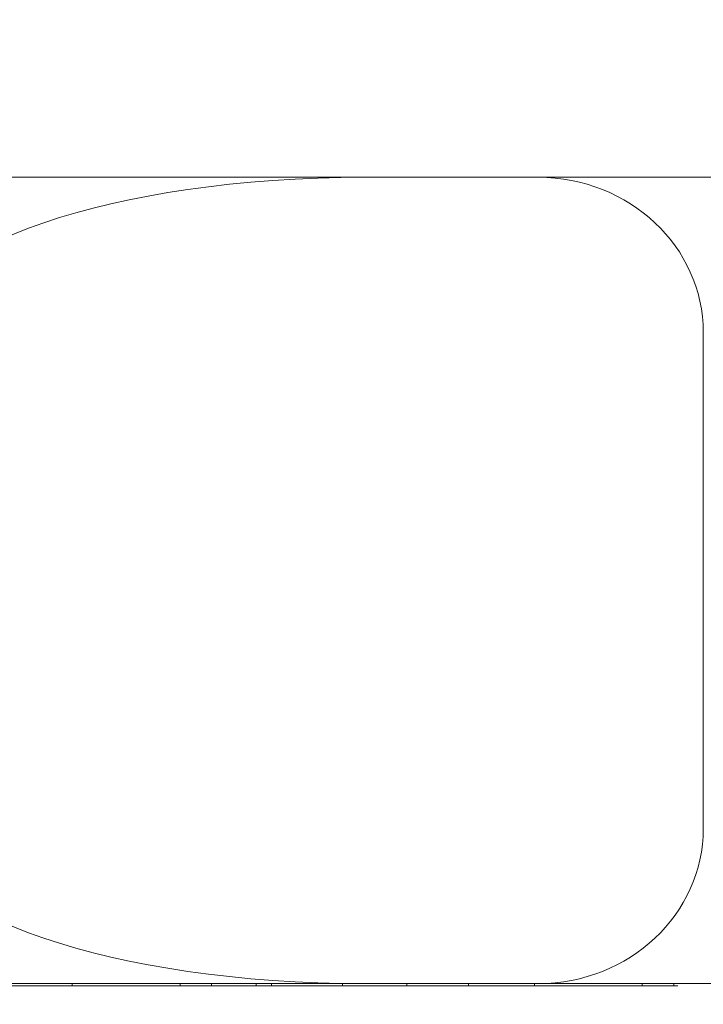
# Model space of a CAD drawing. Header units: millimetres. Extents: x 4 to 1188, y 1 to 840.
# Tile 276 of 310: x 856.4873 to 856.5754, y 417.8453 to 417.9723. Entities that reach past the tile are written whole.
import ezdxf

# ---------------------------------------------------------------- set-up
doc = ezdxf.new("R2010")
doc.units = ezdxf.units.MM
doc.layers.add('1', color=7, linetype='Continuous')
doc.styles.add('Arial Unicode MS', font='Arial Unicode MS')
doc.dimstyles.get("Standard").update_dxf_attribs({"dimtxt": 0.18, "dimasz": 0.18, "dimexe": 0.18, "dimexo": 0.0625, "dimgap": 0.09, "dimtad": 0, "dimtih": 1, "dimtoh": 1, "dimdec": 4, "dimzin": 0, "dimdsep": 46, "dimtxsty": 'Standard', "dimcen": 0.09, "dimadec": 0, "dimazin": 0, "dimtfac": 1, "dimtdec": 4, "dimtofl": 0, "dimtmove": 0, "dimatfit": 3, "dimfxl": 0, "dimtolj": 1, "dimtzin": 0, "dimarcsym": 0})

# ---------------------------------------------------------------- blocks, each defined once
blk = doc.blocks.new('_U29')
at = {"layer": '1', "color": 18, "lineweight": 35}
for p, q in [((843.8309, 533.08637), (895.22582, 533.08637)), ((893.22582, 533.08637), (893.22582, 331.75303)), ((847.8309, 331.75303), (895.22582, 331.75303))]:
    blk.add_line(p, q, dxfattribs=at)
at = {"layer": '1', "color": 18, "lineweight": 70}
for points in [[(893.22582, 533.08637), (894.00175, 529.58637), (892.44989, 529.58637)], [(893.22582, 331.75303), (892.44989, 335.25303), (894.00175, 335.25304)]]:
    blk.add_solid(points, dxfattribs=at)
at = {"layer": '1', "color": 18, "linetype": 'Continuous', "lineweight": 13, "insert": (892.77294, 428.04304), "char_height": 3, "attachment_point": 7, "rotation": 90, "line_spacing_factor": 1.047437, "style": 'Arial Unicode MS'}
blk.add_mtext('\\fArial Unicode MS|b0|i0;\\W1.0000;1510', dxfattribs=at)

msp = doc.modelspace()

# ---------------------------------------------------------------- hatches: boundary and pattern name
at = {"layer": '1', "linetype": 'Continuous', "lineweight": 35}
h = msp.add_hatch(dxfattribs=at)
h.set_pattern_fill('ANSI31', color=154, scale=1.55, angle=-2.13e-14, style=0)
h.paths.add_polyline_path([(860.14425, 418.95196), (862.02062, 418.95196), (862.02062, 418.15196), (862.41046, 418.15196), (862.41046, 417.95196), (854.89355, 417.95196), (854.89355, 417.70262), (854.228, 417.70262), (854.228, 417.95196), (854.04297, 417.95196), (854.04297, 418.15196), (860.14425, 418.15196)], flags=0)
h = msp.add_hatch(dxfattribs=at)
h.set_pattern_fill('ANSI31', color=154, scale=1.55, angle=29.9848, style=0)
h.paths.add_polyline_path([(854.04297, 417.95196), (854.04297, 418.1704), (860.6361, 418.1704), (860.6361, 417.95196)], flags=0)
h.paths.add_polyline_path([(861.60475, 417.95196), (861.60475, 418.1704), (863.27025, 418.1704), (863.27025, 417.95196)], flags=0)
h.paths.add_polyline_path([(863.66123, 417.95196), (863.66123, 418.1704), (864.35966, 418.1704), (864.35966, 417.95196)], flags=0)
h.paths.add_polyline_path([(860.69246, 417.95196), (860.69246, 418.1704), (861.50095, 418.1704), (861.50095, 417.95196)], flags=0)

# ---------------------------------------------------------------- linework, layer by layer
at = {"layer": '1', "color": 154, "linetype": 'Continuous', "lineweight": 13}
for p, q in [((860.6361, 417.95196), (854.04297, 417.95196)), ((862.41046, 417.95196), (854.89355, 417.95196)), ((856.53171, 417.95196), (856.55415, 417.95196)), ((856.59485, 417.95196), (856.55416, 417.95196)), ((856.57544, 417.93196), (856.57544, 417.86796)), ((856.33853, 417.84796), (856.5317, 417.84796)), ((856.49404, 417.84796), (856.49404, 417.84769)), ((856.50795, 417.84769), (856.50795, 417.84796)), ((856.50795, 417.84796), (856.50861, 417.84796)), ((856.50865, 417.84796), (856.51202, 417.84796)), ((856.51202, 417.84796), (856.51202, 417.84769)), ((856.51202, 417.84796), (856.51256, 417.84796)), ((856.59485, 417.84796), (856.51242, 417.84796)), ((856.51776, 417.84796), (856.51776, 417.84769)), ((856.51975, 417.84796), (856.51975, 417.84769)), ((856.5289, 417.84796), (856.5289, 417.84769)), ((856.55415, 417.84796), (856.53171, 417.84796)), ((856.53721, 417.84769), (856.53721, 417.84796)), ((856.54514, 417.84796), (856.54514, 417.84769)), ((856.55365, 417.84796), (856.55365, 417.84769)), ((856.55416, 417.84796), (856.59485, 417.84796)), ((856.56756, 417.84769), (856.56756, 417.84796)), ((856.57164, 417.84796), (856.57164, 417.84769)), ((856.48553, 417.84769), (856.48773, 417.84769)), ((856.50816, 417.84769), (856.50455, 417.84769)), ((856.50862, 417.84769), (856.50482, 417.84769)), ((856.51236, 417.84769), (856.50595, 417.84769)), ((856.50789, 417.84769), (856.50818, 417.84769)), ((856.50795, 417.84769), (856.50861, 417.84769)), ((856.51187, 417.84769), (856.51776, 417.84769)), ((856.51619, 417.84769), (856.51199, 417.84769)), ((856.51202, 417.84769), (856.51256, 417.84769)), ((856.51379, 417.84769), (856.51242, 417.84769)), ((856.52246, 417.84769), (856.51242, 417.84769)), ((856.51244, 417.84769), (856.51758, 417.84769)), ((856.51776, 417.84769), (856.51379, 417.84769)), ((856.51548, 417.84769), (856.51975, 417.84769)), ((856.51758, 417.84769), (856.51619, 417.84769)), ((856.51975, 417.84769), (856.52246, 417.84769)), ((856.52231, 417.84769), (856.5289, 417.84769)), ((856.52451, 417.84769), (856.52237, 417.84769)), ((856.54636, 417.84769), (856.54076, 417.84769)), ((856.54514, 417.84769), (856.54637, 417.84769)), ((856.57197, 417.84769), (856.56556, 417.84769)), ((856.57164, 417.84769), (856.57217, 417.84769))]:
    msp.add_line(p, q, dxfattribs=at)
for centre, major_axis, ratio, start_param, end_param in [((856.53171, 417.93196), (-0.05848, 0), 0.34202, 4.712389, 6.283185), ((856.55415, 417.93196), (-0.02128, 0), 0.939693, 3.141593, 4.712389), ((856.53171, 417.86796), (0.05848, 0), 0.34202, 3.141593, 4.712389), ((856.55415, 417.86796), (0.02128, 0), 0.939693, 4.712389, 6.283185)]:
    msp.add_ellipse(centre, major_axis=major_axis, ratio=ratio, start_param=start_param, end_param=end_param, dxfattribs=at)
for points, knots in [([(856.49404, 417.84796), (856.49442, 417.84796), (856.49516, 417.84796), (856.49629, 417.84796), (856.49739, 417.84796), (856.49847, 417.84796), (856.49953, 417.84796), (856.50056, 417.84796), (856.50157, 417.84796), (856.50255, 417.84796), (856.50348, 417.84796), (856.50434, 417.84796), (856.50513, 417.84796), (856.50585, 417.84796), (856.50649, 417.84796), (856.50705, 417.84796), (856.50755, 417.84796), (856.50782, 417.84796), (856.50795, 417.84796)], [0, 0, 0, 0, 0.070442, 0.138089, 0.203178, 0.266139, 0.327929, 0.38919, 0.450254, 0.512347, 0.573843, 0.633933, 0.69346, 0.752479, 0.812386, 0.87307, 0.935184, 1, 1, 1, 1]), ([(856.48728, 417.84769), (856.48717, 417.84769), (856.48694, 417.84769), (856.48673, 417.84769), (856.4866, 417.84769), (856.48659, 417.84769), (856.48668, 417.84769), (856.48688, 417.84769), (856.48718, 417.84769), (856.48758, 417.84769), (856.48807, 417.84769), (856.48866, 417.84769), (856.48934, 417.84769), (856.4901, 417.84769), (856.49096, 417.84769), (856.4919, 417.84769), (856.49293, 417.84769), (856.49367, 417.84769), (856.49404, 417.84769)], [0, 0, 0, 0, 0.0636, 0.125297, 0.185569, 0.244698, 0.303717, 0.36292, 0.4233, 0.485177, 0.547083, 0.608525, 0.669965, 0.732299, 0.79565, 0.861055, 0.929122, 1, 1, 1, 1]), ([(856.49631, 417.84769), (856.49604, 417.84769), (856.49551, 417.84769), (856.49473, 417.84769), (856.49398, 417.84769), (856.49326, 417.84769), (856.49257, 417.84769), (856.49191, 417.84769), (856.49129, 417.84769), (856.49069, 417.84769), (856.49013, 417.84769), (856.4896, 417.84769), (856.48912, 417.84769), (856.48867, 417.84769), (856.48826, 417.84769), (856.4879, 417.84769), (856.48756, 417.84769), (856.48738, 417.84769), (856.48728, 417.84769)], [0, 0, 0, 0, 0.069013, 0.135236, 0.199611, 0.262419, 0.323723, 0.383765, 0.443773, 0.503795, 0.563823, 0.623484, 0.683469, 0.743591, 0.805727, 0.868616, 0.933278, 1, 1, 1, 1]), ([(856.49143, 417.84769), (856.49136, 417.84769), (856.49121, 417.84769), (856.49106, 417.84769), (856.49098, 417.84769), (856.49094, 417.84769), (856.49098, 417.84769), (856.49108, 417.84769), (856.49124, 417.84769), (856.49146, 417.84769), (856.49174, 417.84769), (856.49208, 417.84769), (856.49248, 417.84769), (856.49294, 417.84769), (856.49346, 417.84769), (856.49404, 417.84769), (856.49467, 417.84769), (856.49512, 417.84769), (856.49536, 417.84769)], [0, 0, 0, 0, 0.066572, 0.13029, 0.192297, 0.252922, 0.312507, 0.371488, 0.430679, 0.491399, 0.55197, 0.611245, 0.671453, 0.732173, 0.795077, 0.860442, 0.928163, 1, 1, 1, 1]), ([(856.49998, 417.84769), (856.49975, 417.84769), (856.49928, 417.84769), (856.49858, 417.84769), (856.4979, 417.84769), (856.49723, 417.84769), (856.49658, 417.84769), (856.49595, 417.84769), (856.49533, 417.84769), (856.49474, 417.84769), (856.49419, 417.84769), (856.49366, 417.84769), (856.49318, 417.84769), (856.49274, 417.84769), (856.49235, 417.84769), (856.49199, 417.84769), (856.49168, 417.84769), (856.49152, 417.84769), (856.49143, 417.84769)], [0, 0, 0, 0, 0.071137, 0.138231, 0.203142, 0.26568, 0.326444, 0.386738, 0.447229, 0.507578, 0.568073, 0.6278, 0.68712, 0.747031, 0.807329, 0.869576, 0.933384, 1, 1, 1, 1]), ([(856.49383, 417.84769), (856.49372, 417.84769), (856.49349, 417.84769), (856.49336, 417.84769), (856.49339, 417.84769), (856.49361, 417.84769), (856.494, 417.84769), (856.49459, 417.84769), (856.49536, 417.84769), (856.49598, 417.84769), (856.49631, 417.84769)], [0, 0, 0, 0, 0.124835, 0.244778, 0.360989, 0.477964, 0.596922, 0.721591, 0.855098, 1, 1, 1, 1]), ([(856.50595, 417.84769), (856.50561, 417.84769), (856.50496, 417.84769), (856.50396, 417.84769), (856.50299, 417.84769), (856.50203, 417.84769), (856.5011, 417.84769), (856.5002, 417.84769), (856.49931, 417.84769), (856.49846, 417.84769), (856.49765, 417.84769), (856.49691, 417.84769), (856.49622, 417.84769), (856.4956, 417.84769), (856.49506, 417.84769), (856.49457, 417.84769), (856.49416, 417.84769), (856.49394, 417.84769), (856.49383, 417.84769)], [0, 0, 0, 0, 0.073201, 0.142587, 0.209625, 0.274883, 0.337931, 0.400462, 0.462501, 0.525005, 0.586689, 0.646813, 0.705215, 0.762881, 0.820728, 0.879295, 0.938511, 1, 1, 1, 1]), ([(856.49404, 417.84769), (856.49442, 417.84769), (856.49516, 417.84769), (856.49629, 417.84769), (856.49739, 417.84769), (856.49847, 417.84769), (856.49953, 417.84769), (856.50056, 417.84769), (856.50157, 417.84769), (856.50255, 417.84769), (856.50348, 417.84769), (856.50434, 417.84769), (856.50513, 417.84769), (856.50585, 417.84769), (856.50649, 417.84769), (856.50705, 417.84769), (856.50755, 417.84769), (856.50782, 417.84769), (856.50795, 417.84769)], [0, 0, 0, 0, 0.070442, 0.138089, 0.203178, 0.266139, 0.327929, 0.38919, 0.450254, 0.512347, 0.573843, 0.633933, 0.69346, 0.752479, 0.812386, 0.87307, 0.935184, 1, 1, 1, 1]), ([(856.49536, 417.84769), (856.49565, 417.84769), (856.49622, 417.84769), (856.49712, 417.84769), (856.49805, 417.84769), (856.49897, 417.84769), (856.49987, 417.84769), (856.5007, 417.84769), (856.50144, 417.84769), (856.50209, 417.84769), (856.50264, 417.84769), (856.50313, 417.84769), (856.50354, 417.84769), (856.50375, 417.84769), (856.50385, 417.84769)], [0, 0, 0, 0, 0.085719, 0.171409, 0.258144, 0.346929, 0.433983, 0.516734, 0.597416, 0.678635, 0.760267, 0.840143, 0.920177, 1, 1, 1, 1]), ([(856.49792, 417.84769), (856.49782, 417.84769), (856.49763, 417.84769), (856.49758, 417.84769), (856.4977, 417.84769), (856.49796, 417.84769), (856.49826, 417.84769), (856.49854, 417.84769), (856.49886, 417.84769), (856.49923, 417.84769), (856.49965, 417.84769), (856.50013, 417.84769), (856.50065, 417.84769), (856.50102, 417.84769), (856.50121, 417.84769)], [0, 0, 0, 0, 0.121251, 0.236225, 0.351248, 0.46958, 0.530064, 0.590153, 0.652342, 0.715003, 0.781621, 0.850161, 0.923157, 1, 1, 1, 1]), ([(856.50455, 417.84769), (856.50436, 417.84769), (856.50399, 417.84769), (856.50343, 417.84769), (856.50289, 417.84769), (856.50236, 417.84769), (856.50186, 417.84769), (856.50136, 417.84769), (856.50088, 417.84769), (856.50028, 417.84769), (856.49959, 417.84769), (856.49887, 417.84769), (856.4983, 417.84769), (856.49805, 417.84769), (856.49792, 417.84769)], [0, 0, 0, 0, 0.074627, 0.14464, 0.212124, 0.276993, 0.339648, 0.40073, 0.46211, 0.523286, 0.642551, 0.758565, 0.876614, 1, 1, 1, 1]), ([(856.50385, 417.84769), (856.50393, 417.84769), (856.50407, 417.84769), (856.50421, 417.84769), (856.50431, 417.84769), (856.50433, 417.84769), (856.50431, 417.84769), (856.5042, 417.84769), (856.50405, 417.84769), (856.50383, 417.84769), (856.50356, 417.84769), (856.50322, 417.84769), (856.50283, 417.84769), (856.50237, 417.84769), (856.50186, 417.84769), (856.50129, 417.84769), (856.50066, 417.84769), (856.50021, 417.84769), (856.49998, 417.84769)], [0, 0, 0, 0, 0.066317, 0.129769, 0.19137, 0.251932, 0.311622, 0.370964, 0.430518, 0.491181, 0.552101, 0.612139, 0.672483, 0.733576, 0.79644, 0.860911, 0.929048, 1, 1, 1, 1]), ([(856.50121, 417.84769), (856.5014, 417.84769), (856.50179, 417.84769), (856.50237, 417.84769), (856.50292, 417.84769), (856.50345, 417.84769), (856.50397, 417.84769), (856.50446, 417.84769), (856.50494, 417.84769), (856.50554, 417.84769), (856.50622, 417.84769), (856.50692, 417.84769), (856.5075, 417.84769), (856.50776, 417.84769), (856.50789, 417.84769)], [0, 0, 0, 0, 0.076073, 0.148412, 0.216418, 0.281164, 0.343381, 0.404328, 0.463673, 0.52286, 0.638732, 0.753818, 0.872606, 1, 1, 1, 1]), ([(856.50482, 417.84769), (856.50526, 417.84769), (856.50612, 417.84769), (856.50735, 417.84769), (856.50845, 417.84769), (856.50942, 417.84769), (856.51027, 417.84769), (856.51099, 417.84769), (856.51159, 417.84769), (856.51187, 417.84769), (856.51202, 417.84769)], [0, 0, 0, 0, 0.145359, 0.278702, 0.403602, 0.521669, 0.637521, 0.753704, 0.873213, 1, 1, 1, 1]), ([(856.51102, 417.84769), (856.51134, 417.84769), (856.51195, 417.84769), (856.51278, 417.84769), (856.51349, 417.84769), (856.51408, 417.84769), (856.51456, 417.84769), (856.51496, 417.84769), (856.51527, 417.84769), (856.51541, 417.84769), (856.51548, 417.84769)], [0, 0, 0, 0, 0.14786, 0.283561, 0.412369, 0.534236, 0.652692, 0.768663, 0.883652, 1, 1, 1, 1]), ([(856.54076, 417.84769), (856.54034, 417.84769), (856.53952, 417.84769), (856.53827, 417.84769), (856.53703, 417.84769), (856.53582, 417.84769), (856.53465, 417.84769), (856.53354, 417.84769), (856.53249, 417.84769), (856.53153, 417.84769), (856.5306, 417.84769), (856.5297, 417.84769), (856.52881, 417.84769), (856.5281, 417.84769), (856.52752, 417.84769), (856.52709, 417.84769), (856.52666, 417.84769), (856.52623, 417.84769), (856.5258, 417.84769), (856.52536, 417.84769), (856.52493, 417.84769), (856.52465, 417.84769), (856.52451, 417.84769)], [0, 0, 0, 0, 0.056724, 0.111437, 0.164368, 0.216435, 0.267641, 0.31736, 0.367473, 0.41821, 0.471404, 0.527966, 0.588061, 0.652134, 0.686345, 0.723264, 0.76261, 0.804739, 0.84943, 0.896711, 0.94689, 1, 1, 1, 1]), ([(856.52864, 417.84769), (856.52842, 417.84769), (856.528, 417.84769), (856.52746, 417.84769), (856.52705, 417.84769), (856.52674, 417.84769), (856.52656, 417.84769), (856.52649, 417.84769), (856.52653, 417.84769), (856.5267, 417.84769), (856.52696, 417.84769), (856.52727, 417.84769), (856.52763, 417.84769), (856.52805, 417.84769), (856.52852, 417.84769), (856.52904, 417.84769), (856.52962, 417.84769), (856.53004, 417.84769), (856.53025, 417.84769)], [0, 0, 0, 0, 0.118432, 0.226295, 0.323755, 0.41098, 0.488319, 0.556611, 0.615569, 0.667048, 0.713541, 0.757735, 0.79954, 0.839813, 0.879732, 0.91913, 0.959218, 1, 1, 1, 1]), ([(856.53945, 417.84769), (856.53922, 417.84769), (856.53878, 417.84769), (856.53808, 417.84769), (856.5374, 417.84769), (856.53671, 417.84769), (856.53603, 417.84769), (856.53536, 417.84769), (856.53469, 417.84769), (856.53401, 417.84769), (856.53334, 417.84769), (856.53267, 417.84769), (856.53201, 417.84769), (856.53133, 417.84769), (856.53066, 417.84769), (856.52998, 417.84769), (856.5293, 417.84769), (856.52886, 417.84769), (856.52864, 417.84769)], [0, 0, 0, 0, 0.043119, 0.084777, 0.125232, 0.166126, 0.207413, 0.250196, 0.294277, 0.341348, 0.392964, 0.452351, 0.519819, 0.596849, 0.682952, 0.778459, 0.884371, 1, 1, 1, 1]), ([(856.5289, 417.84769), (856.52927, 417.84769), (856.53001, 417.84769), (856.53112, 417.84769), (856.5322, 417.84769), (856.53326, 417.84769), (856.53429, 417.84769), (856.5353, 417.84769), (856.53628, 417.84769), (856.5369, 417.84769), (856.53721, 417.84769)], [0, 0, 0, 0, 0.137903, 0.268873, 0.395178, 0.517089, 0.636743, 0.756222, 0.876628, 1, 1, 1, 1]), ([(856.53025, 417.84769), (856.53046, 417.84769), (856.53089, 417.84769), (856.53155, 417.84769), (856.53222, 417.84769), (856.53288, 417.84769), (856.53355, 417.84769), (856.53421, 417.84769), (856.53488, 417.84769), (856.53556, 417.84769), (856.53625, 417.84769), (856.53691, 417.84769), (856.53759, 417.84769), (856.53827, 417.84769), (856.53895, 417.84769), (856.53965, 417.84769), (856.54035, 417.84769), (856.54079, 417.84769), (856.54102, 417.84769)], [0, 0, 0, 0, 0.040773, 0.080851, 0.120114, 0.160024, 0.200507, 0.242303, 0.286488, 0.332651, 0.383767, 0.443091, 0.510974, 0.588295, 0.675908, 0.773346, 0.881594, 1, 1, 1, 1]), ([(856.53721, 417.84769), (856.5376, 417.84769), (856.5384, 417.84769), (856.53949, 417.84769), (856.54056, 417.84769), (856.54156, 417.84769), (856.54253, 417.84769), (856.54346, 417.84769), (856.54433, 417.84769), (856.54486, 417.84769), (856.54514, 417.84769)], [0, 0, 0, 0, 0.097421, 0.200886, 0.311172, 0.429798, 0.55774, 0.694715, 0.84213, 1, 1, 1, 1]), ([(856.54293, 417.84769), (856.54285, 417.84769), (856.5427, 417.84769), (856.54241, 417.84769), (856.54205, 417.84769), (856.54165, 417.84769), (856.54118, 417.84769), (856.54066, 417.84769), (856.54008, 417.84769), (856.53966, 417.84769), (856.53945, 417.84769)], [0, 0, 0, 0, 0.134393, 0.262803, 0.38593, 0.507853, 0.627247, 0.748261, 0.872335, 1, 1, 1, 1]), ([(856.54102, 417.84769), (856.54123, 417.84769), (856.54164, 417.84769), (856.54217, 417.84769), (856.54257, 417.84769), (856.54288, 417.84769), (856.54307, 417.84769), (856.54314, 417.84769), (856.54312, 417.84769), (856.54299, 417.84769), (856.54293, 417.84769)], [0, 0, 0, 0, 0.170464, 0.327198, 0.470509, 0.6006, 0.717486, 0.822846, 0.916112, 1, 1, 1, 1]), ([(856.5469, 417.84769), (856.54678, 417.84769), (856.54656, 417.84769), (856.54634, 417.84769), (856.54621, 417.84769), (856.5462, 417.84769), (856.54629, 417.84769), (856.54649, 417.84769), (856.5468, 417.84769), (856.54719, 417.84769), (856.54768, 417.84769), (856.54827, 417.84769), (856.54895, 417.84769), (856.54972, 417.84769), (856.55057, 417.84769), (856.55151, 417.84769), (856.55255, 417.84769), (856.55328, 417.84769), (856.55365, 417.84769)], [0, 0, 0, 0, 0.0636, 0.125297, 0.185569, 0.244698, 0.303717, 0.36292, 0.4233, 0.485177, 0.547083, 0.608525, 0.669965, 0.732299, 0.79565, 0.861055, 0.929122, 1, 1, 1, 1]), ([(856.55592, 417.84769), (856.55565, 417.84769), (856.55512, 417.84769), (856.55434, 417.84769), (856.55359, 417.84769), (856.55287, 417.84769), (856.55218, 417.84769), (856.55153, 417.84769), (856.5509, 417.84769), (856.5503, 417.84769), (856.54974, 417.84769), (856.54922, 417.84769), (856.54873, 417.84769), (856.54828, 417.84769), (856.54787, 417.84769), (856.54751, 417.84769), (856.54718, 417.84769), (856.54699, 417.84769), (856.5469, 417.84769)], [0, 0, 0, 0, 0.069013, 0.135236, 0.199611, 0.262419, 0.323723, 0.383765, 0.443773, 0.503795, 0.563823, 0.623484, 0.683469, 0.743591, 0.805727, 0.868616, 0.933278, 1, 1, 1, 1]), ([(856.55104, 417.84769), (856.55097, 417.84769), (856.55082, 417.84769), (856.55067, 417.84769), (856.55059, 417.84769), (856.55055, 417.84769), (856.55059, 417.84769), (856.55069, 417.84769), (856.55085, 417.84769), (856.55107, 417.84769), (856.55135, 417.84769), (856.55169, 417.84769), (856.5521, 417.84769), (856.55255, 417.84769), (856.55308, 417.84769), (856.55365, 417.84769), (856.55428, 417.84769), (856.55474, 417.84769), (856.55497, 417.84769)], [0, 0, 0, 0, 0.066572, 0.13029, 0.192297, 0.252922, 0.312507, 0.371488, 0.430679, 0.491399, 0.55197, 0.611245, 0.671453, 0.732173, 0.795077, 0.860442, 0.928163, 1, 1, 1, 1]), ([(856.5596, 417.84769), (856.55936, 417.84769), (856.5589, 417.84769), (856.55819, 417.84769), (856.55751, 417.84769), (856.55684, 417.84769), (856.55619, 417.84769), (856.55556, 417.84769), (856.55495, 417.84769), (856.55436, 417.84769), (856.5538, 417.84769), (856.55327, 417.84769), (856.55279, 417.84769), (856.55235, 417.84769), (856.55196, 417.84769), (856.5516, 417.84769), (856.5513, 417.84769), (856.55113, 417.84769), (856.55104, 417.84769)], [0, 0, 0, 0, 0.071137, 0.138231, 0.203142, 0.26568, 0.326444, 0.386738, 0.447229, 0.507578, 0.568073, 0.6278, 0.68712, 0.747031, 0.807329, 0.869576, 0.933384, 1, 1, 1, 1]), ([(856.55345, 417.84769), (856.55333, 417.84769), (856.5531, 417.84769), (856.55297, 417.84769), (856.553, 417.84769), (856.55322, 417.84769), (856.55361, 417.84769), (856.5542, 417.84769), (856.55497, 417.84769), (856.55559, 417.84769), (856.55592, 417.84769)], [0, 0, 0, 0, 0.124835, 0.244778, 0.360989, 0.477964, 0.596922, 0.721591, 0.855098, 1, 1, 1, 1]), ([(856.56556, 417.84769), (856.56523, 417.84769), (856.56457, 417.84769), (856.56357, 417.84769), (856.5626, 417.84769), (856.56164, 417.84769), (856.56071, 417.84769), (856.55981, 417.84769), (856.55892, 417.84769), (856.55807, 417.84769), (856.55726, 417.84769), (856.55652, 417.84769), (856.55583, 417.84769), (856.55521, 417.84769), (856.55467, 417.84769), (856.55419, 417.84769), (856.55377, 417.84769), (856.55356, 417.84769), (856.55345, 417.84769)], [0, 0, 0, 0, 0.073201, 0.142587, 0.209625, 0.274883, 0.337931, 0.400462, 0.462501, 0.525005, 0.586689, 0.646813, 0.705215, 0.762881, 0.820728, 0.879295, 0.938511, 1, 1, 1, 1]), ([(856.55365, 417.84769), (856.55403, 417.84769), (856.55477, 417.84769), (856.5559, 417.84769), (856.55701, 417.84769), (856.55809, 417.84769), (856.55914, 417.84769), (856.56018, 417.84769), (856.56119, 417.84769), (856.56216, 417.84769), (856.56309, 417.84769), (856.56395, 417.84769), (856.56474, 417.84769), (856.56546, 417.84769), (856.5661, 417.84769), (856.56666, 417.84769), (856.56717, 417.84769), (856.56743, 417.84769), (856.56756, 417.84769)], [0, 0, 0, 0, 0.070442, 0.138089, 0.203178, 0.266139, 0.327929, 0.38919, 0.450254, 0.512347, 0.573843, 0.633933, 0.69346, 0.752479, 0.812386, 0.87307, 0.935184, 1, 1, 1, 1]), ([(856.55497, 417.84769), (856.55526, 417.84769), (856.55583, 417.84769), (856.55674, 417.84769), (856.55766, 417.84769), (856.55858, 417.84769), (856.55948, 417.84769), (856.56031, 417.84769), (856.56106, 417.84769), (856.5617, 417.84769), (856.56225, 417.84769), (856.56274, 417.84769), (856.56316, 417.84769), (856.56336, 417.84769), (856.56347, 417.84769)], [0, 0, 0, 0, 0.085719, 0.171409, 0.258144, 0.346929, 0.433983, 0.516734, 0.597416, 0.678635, 0.760267, 0.840143, 0.920177, 1, 1, 1, 1]), ([(856.55753, 417.84769), (856.55743, 417.84769), (856.55725, 417.84769), (856.55719, 417.84769), (856.55731, 417.84769), (856.55758, 417.84769), (856.55787, 417.84769), (856.55815, 417.84769), (856.55847, 417.84769), (856.55884, 417.84769), (856.55927, 417.84769), (856.55974, 417.84769), (856.56026, 417.84769), (856.56063, 417.84769), (856.56082, 417.84769)], [0, 0, 0, 0, 0.121251, 0.236225, 0.351248, 0.46958, 0.530064, 0.590153, 0.652342, 0.715003, 0.781621, 0.850161, 0.923157, 1, 1, 1, 1]), ([(856.56416, 417.84769), (856.56397, 417.84769), (856.5636, 417.84769), (856.56304, 417.84769), (856.5625, 417.84769), (856.56198, 417.84769), (856.56147, 417.84769), (856.56097, 417.84769), (856.56049, 417.84769), (856.55989, 417.84769), (856.5592, 417.84769), (856.55849, 417.84769), (856.55792, 417.84769), (856.55766, 417.84769), (856.55753, 417.84769)], [0, 0, 0, 0, 0.074627, 0.14464, 0.212124, 0.276993, 0.339648, 0.40073, 0.46211, 0.523286, 0.642551, 0.758565, 0.876614, 1, 1, 1, 1]), ([(856.56347, 417.84769), (856.56354, 417.84769), (856.56368, 417.84769), (856.56383, 417.84769), (856.56392, 417.84769), (856.56394, 417.84769), (856.56392, 417.84769), (856.56381, 417.84769), (856.56366, 417.84769), (856.56344, 417.84769), (856.56317, 417.84769), (856.56283, 417.84769), (856.56244, 417.84769), (856.56198, 417.84769), (856.56147, 417.84769), (856.5609, 417.84769), (856.56027, 417.84769), (856.55983, 417.84769), (856.5596, 417.84769)], [0, 0, 0, 0, 0.066317, 0.129769, 0.19137, 0.251932, 0.311622, 0.370964, 0.430518, 0.491181, 0.552101, 0.612139, 0.672483, 0.733576, 0.79644, 0.860911, 0.929048, 1, 1, 1, 1]), ([(856.56082, 417.84769), (856.56102, 417.84769), (856.5614, 417.84769), (856.56198, 417.84769), (856.56253, 417.84769), (856.56307, 417.84769), (856.56358, 417.84769), (856.56408, 417.84769), (856.56455, 417.84769), (856.56515, 417.84769), (856.56583, 417.84769), (856.56653, 417.84769), (856.56712, 417.84769), (856.56737, 417.84769), (856.5675, 417.84769)], [0, 0, 0, 0, 0.076073, 0.148412, 0.216418, 0.281164, 0.343381, 0.404328, 0.463673, 0.52286, 0.638732, 0.753818, 0.872606, 1, 1, 1, 1]), ([(856.5675, 417.84769), (856.56759, 417.84769), (856.56777, 417.84769), (856.56782, 417.84769), (856.56768, 417.84769), (856.56742, 417.84769), (856.56711, 417.84769), (856.56683, 417.84769), (856.5665, 417.84769), (856.56613, 417.84769), (856.56571, 417.84769), (856.56523, 417.84769), (856.56472, 417.84769), (856.56435, 417.84769), (856.56416, 417.84769)], [0, 0, 0, 0, 0.118287, 0.232233, 0.346524, 0.465805, 0.527138, 0.589344, 0.651742, 0.715748, 0.781761, 0.851382, 0.923764, 1, 1, 1, 1]), ([(856.56443, 417.84769), (856.56487, 417.84769), (856.56573, 417.84769), (856.56696, 417.84769), (856.56806, 417.84769), (856.56904, 417.84769), (856.56988, 417.84769), (856.5706, 417.84769), (856.5712, 417.84769), (856.57149, 417.84769), (856.57164, 417.84769)], [0, 0, 0, 0, 0.145359, 0.278702, 0.403602, 0.521669, 0.637521, 0.753704, 0.873213, 1, 1, 1, 1]), ([(856.56756, 417.84769), (856.56765, 417.84769), (856.56783, 417.84769), (856.56803, 417.84769), (856.56815, 417.84769), (856.56823, 417.84769), (856.56824, 417.84769), (856.5682, 417.84769), (856.56808, 417.84769), (856.56791, 417.84769), (856.56767, 417.84769), (856.56738, 417.84769), (856.56703, 417.84769), (856.56663, 417.84769), (856.56616, 417.84769), (856.56564, 417.84769), (856.56506, 417.84769), (856.56464, 417.84769), (856.56443, 417.84769)], [0, 0, 0, 0, 0.069834, 0.137027, 0.201482, 0.26454, 0.325973, 0.386386, 0.445761, 0.505612, 0.565114, 0.62475, 0.684179, 0.744219, 0.805179, 0.868395, 0.933204, 1, 1, 1, 1])]:
    msp.add_open_spline(points, degree=3, knots=knots, dxfattribs=at)

# ---------------------------------------------------------------- dimensions: what is measured, and where the dimension line sits
at = {"layer": '1', "color": 18, "linetype": 'Continuous', "lineweight": 13}
dim = msp.add_linear_dim(base=(893.22582, 331.75303), p1=(808.36337, 533.08637), p2=(810.36337, 331.75303), angle=90, dimstyle='Standard', override={"dimtxt": 3, "dimasz": 3.5, "dimexe": 2, "dimexo": 1, "dimgap": 1.5, "dimtad": 1, "dimtih": 0, "dimtoh": 0, "dimdec": 2, "dimlfac": 7.5, "dimzin": 8, "dimdsep": 44, "dimlunit": 2, "dimtxsty": 'Arial Unicode MS', "dimsah": 1, "dimse1": 0, "dimse2": 0, "dimsd1": 0, "dimsd2": 0, "dimclrd": 18, "dimclre": 18, "dimclrt": 18, "dimtol": 0, "dimtm": -0.1, "dimtfac": 0.666667, "dimtdec": 2, "dimtofl": 1, "dimtmove": 0, "dimtzin": 8, "dimlwd": 35, "dimlwe": 35}, dxfattribs=at)
dim.commit()
dim.dimension.update_dxf_attribs({"geometry": '_U29', "text_midpoint": (893.22582, 432.4197), "dimtype": 160})

doc.saveas('drawing.dxf')
